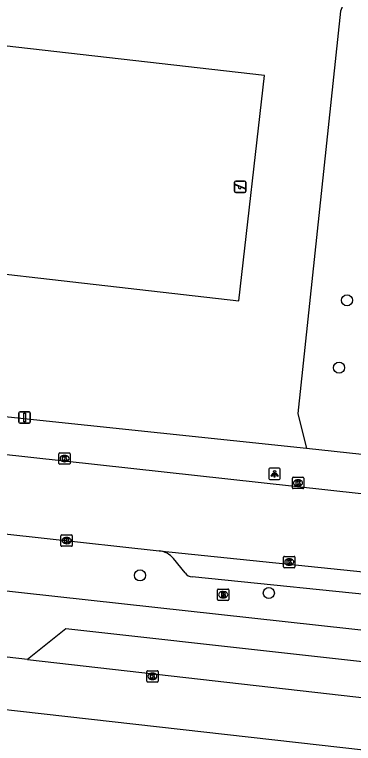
# Model space of a CAD drawing. Extents: x 162082 to 163393, y 388091 to 388632.
# Drawn here: x 162658.6 to 162688.5, y 388337 to 388401.2 of the extents above; entities that cross this region are included whole.
import ezdxf

# ---------------------------------------------------------------- set-up
doc = ezdxf.new("R2010")
doc.units = 0
for name, color, linetype in [('IMGEO_Boom', 7, 'Continuous'), ('IMGEO_Brandkraan', 7, 'Continuous'), ('IMGEO_Groenvoorziening', 7, 'Continuous'), ('IMGEO_Kolk', 7, 'Continuous'), ('IMGEO_Lichtpunt', 7, 'Continuous'), ('IMGEO_Parkeervlak_open', 7, 'Continuous'), ('IMGEO_Rijbaan_lokaal_open', 7, 'Continuous'), ('IMGEO_Speelvoorziening', 7, 'Continuous'), ('IMGEO_Verkeersbordpaal', 7, 'Continuous'), ('IMGEO_Voetpad_open', 7, 'Continuous')]:
    doc.layers.add(name, color=color, linetype=linetype)

msp = doc.modelspace()

# ---------------------------------------------------------------- linework, layer by layer
at = {"layer": 'IMGEO_Boom'}
for centre in [(162687.905, 388376.037), (162687.206, 388370.091), (162669.654, 388351.777), (162681.012, 388350.225)]:
    msp.add_circle(centre, 0.489, dxfattribs=at)
at = {"layer": 'IMGEO_Brandkraan'}
for p, q in [((162676.484, 388349.649), (162676.484, 388350.501)), ((162676.559, 388350.575), (162677.411, 388350.575)), ((162676.972, 388350.355), (162676.997, 388350.355)), ((162677.485, 388350.501), (162677.485, 388349.649)), ((162676.995, 388349.795), (162676.97, 388349.795)), ((162677.411, 388349.575), (162676.559, 388349.575))]:
    msp.add_line(p, q, dxfattribs=at)
for points in [[(162676.484, 388349.649), (162676.484, 388350.501)], [(162676.559, 388350.575), (162677.411, 388350.575)], [(162677.485, 388350.501), (162677.485, 388349.649)], [(162676.832, 388350.275), (162676.832, 388349.875), (162677.045, 388349.875)], [(162677.063, 388350.275), (162676.832, 388350.275)], [(162677.011, 388350.194), (162676.957, 388350.194), (162676.957, 388350.118)], [(162676.957, 388350.118), (162677.01, 388350.118)], [(162677.019, 388350.042), (162676.957, 388350.042), (162676.957, 388349.961)], [(162676.957, 388349.961), (162677.019, 388349.961)], [(162677.411, 388349.575), (162676.559, 388349.575)]]:
    msp.add_lwpolyline(points, dxfattribs=at)
for centre, radius, start, end in [((162676.561, 388350.499), 0.0765, 91.55205, 178.44795), ((162676.561, 388350.499), 0.0765, 91.55205, 178.44795), ((162677.409, 388350.499), 0.0765, 1.55205, 88.44795), ((162677.409, 388350.499), 0.0765, 1.55205, 88.44795), ((162677.012, 388350.156), 0.0379, 267.82845, 90.93552), ((162677.02, 388350.001), 0.0404, 269.87594, 90.50774), ((162677.051, 388350.126), 0.251, 268.66757, 293.53466), ((162677.067, 388350.13), 0.145, 59.4692, 91.53667), ((162677.092, 388350.177), 0.0922, 285.51372, 58.15012), ((162677.097, 388349.985), 0.105, 301.31148, 78.98903), ((162676.561, 388349.651), 0.0765, 181.55205, 268.44795), ((162676.561, 388349.651), 0.0765, 181.55205, 268.44795), ((162677.409, 388349.651), 0.0765, 271.55205, 358.44795), ((162677.409, 388349.651), 0.0765, 271.55205, 358.44795)]:
    msp.add_arc(centre, radius, start, end, dxfattribs=at)
for centre, major_axis, ratio, start_param, end_param in [((162676.971, 388350.075), (-0.387, 0.002), 0.722429, 4.712389, 7.853982), ((162676.996, 388350.075), (-0.39, 0.002), 0.717154, 1.570796, 4.712389)]:
    msp.add_ellipse(centre, major_axis=major_axis, ratio=ratio, start_param=start_param, end_param=end_param, dxfattribs=at)
at = {"layer": 'IMGEO_Groenvoorziening'}
for points in [[(162688.223, 388403.834), (162687.325, 388401.532), (162683.555, 388366.062), (162684.33, 388362.957)], [(162642.68, 388400.193), (162640.347, 388380.33), (162678.366, 388375.978), (162680.641, 388395.848), (162642.68, 388400.193)]]:
    msp.add_lwpolyline(points, dxfattribs=at)
at = {"layer": 'IMGEO_Kolk'}
for p, q in [((162662.578, 388362.586), (162663.43, 388362.586)), ((162662.503, 388361.66), (162662.503, 388362.512)), ((162662.991, 388362.366), (162663.016, 388362.366)), ((162663.504, 388362.512), (162663.504, 388361.66)), ((162663.43, 388361.586), (162662.578, 388361.586)), ((162663.014, 388361.806), (162662.989, 388361.806)), ((162683.086, 388359.506), (162683.086, 388360.358)), ((162683.161, 388360.432), (162684.013, 388360.432)), ((162683.574, 388360.212), (162683.599, 388360.212)), ((162684.087, 388360.358), (162684.087, 388359.506)), ((162684.013, 388359.432), (162683.161, 388359.432)), ((162683.597, 388359.652), (162683.572, 388359.652)), ((162662.687, 388354.423), (162662.687, 388355.275)), ((162662.762, 388355.349), (162663.614, 388355.349)), ((162663.175, 388355.129), (162663.2, 388355.129)), ((162663.688, 388355.275), (162663.688, 388354.423)), ((162663.614, 388354.349), (162662.762, 388354.349)), ((162663.198, 388354.569), (162663.173, 388354.569)), ((162682.312, 388352.534), (162682.312, 388353.386)), ((162682.387, 388353.46), (162683.239, 388353.46)), ((162682.8, 388353.24), (162682.825, 388353.24)), ((162683.313, 388353.386), (162683.313, 388352.534)), ((162683.239, 388352.46), (162682.387, 388352.46)), ((162682.823, 388352.68), (162682.798, 388352.68)), ((162670.249, 388342.452), (162670.249, 388343.304)), ((162670.324, 388343.378), (162671.176, 388343.378)), ((162671.25, 388343.304), (162671.25, 388342.452)), ((162670.737, 388343.158), (162670.762, 388343.158)), ((162671.176, 388342.378), (162670.324, 388342.378)), ((162670.76, 388342.598), (162670.735, 388342.598))]:
    msp.add_line(p, q, dxfattribs=at)
for points in [[(162662.578, 388362.586), (162663.43, 388362.586)], [(162662.503, 388361.66), (162662.503, 388362.512)], [(162662.824, 388362.286), (162662.947, 388362.286), (162662.947, 388362.135), (162663.077, 388362.286), (162663.241, 388362.286), (162663.095, 388362.135), (162663.248, 388361.886), (162663.096, 388361.886), (162663.011, 388362.05), (162662.947, 388361.983), (162662.947, 388361.886), (162662.824, 388361.886), (162662.824, 388362.286)], [(162663.504, 388362.512), (162663.504, 388361.66)], [(162663.43, 388361.586), (162662.578, 388361.586)], [(162683.086, 388359.506), (162683.086, 388360.358)], [(162683.161, 388360.432), (162684.013, 388360.432)], [(162683.407, 388360.132), (162683.53, 388360.132), (162683.53, 388359.981), (162683.66, 388360.132), (162683.824, 388360.132), (162683.678, 388359.981), (162683.831, 388359.732), (162683.679, 388359.732), (162683.594, 388359.896), (162683.53, 388359.829), (162683.53, 388359.732), (162683.407, 388359.732), (162683.407, 388360.132)], [(162684.087, 388360.358), (162684.087, 388359.506)], [(162684.013, 388359.432), (162683.161, 388359.432)], [(162662.687, 388354.423), (162662.687, 388355.275)], [(162662.762, 388355.349), (162663.614, 388355.349)], [(162663.008, 388355.049), (162663.131, 388355.049), (162663.131, 388354.898), (162663.261, 388355.049), (162663.425, 388355.049), (162663.279, 388354.898), (162663.432, 388354.649), (162663.28, 388354.649), (162663.195, 388354.813), (162663.131, 388354.746), (162663.131, 388354.649), (162663.008, 388354.649), (162663.008, 388355.049)], [(162663.688, 388355.275), (162663.688, 388354.423)], [(162663.614, 388354.349), (162662.762, 388354.349)], [(162682.312, 388352.534), (162682.312, 388353.386)], [(162682.387, 388353.46), (162683.239, 388353.46)], [(162682.633, 388353.16), (162682.756, 388353.16), (162682.756, 388353.009), (162682.886, 388353.16), (162683.05, 388353.16), (162682.904, 388353.009), (162683.057, 388352.76), (162682.905, 388352.76), (162682.82, 388352.924), (162682.756, 388352.857), (162682.756, 388352.76), (162682.633, 388352.76), (162682.633, 388353.16)], [(162683.313, 388353.386), (162683.313, 388352.534)], [(162683.239, 388352.46), (162682.387, 388352.46)], [(162670.249, 388342.452), (162670.249, 388343.304)], [(162670.324, 388343.378), (162671.176, 388343.378)], [(162671.25, 388343.304), (162671.25, 388342.452)], [(162670.57, 388343.078), (162670.693, 388343.078), (162670.693, 388342.927), (162670.823, 388343.078), (162670.987, 388343.078), (162670.841, 388342.927), (162670.994, 388342.678), (162670.842, 388342.678), (162670.757, 388342.842), (162670.693, 388342.775), (162670.693, 388342.678), (162670.57, 388342.678), (162670.57, 388343.078)], [(162671.176, 388342.378), (162670.324, 388342.378)]]:
    msp.add_lwpolyline(points, dxfattribs=at)
for centre, start, end in [((162662.58, 388362.51), 91.55205, 178.44795), ((162662.58, 388362.51), 91.55205, 178.44795), ((162663.428, 388362.51), 1.55205, 88.44795), ((162663.428, 388362.51), 1.55205, 88.44795), ((162662.58, 388361.662), 181.55205, 268.44795), ((162662.58, 388361.662), 181.55205, 268.44795), ((162663.428, 388361.662), 271.55205, 358.44795), ((162663.428, 388361.662), 271.55205, 358.44795), ((162683.163, 388360.356), 91.55205, 178.44795), ((162683.163, 388360.356), 91.55205, 178.44795), ((162684.011, 388360.356), 1.55205, 88.44795), ((162684.011, 388360.356), 1.55205, 88.44795), ((162683.163, 388359.508), 181.55205, 268.44795), ((162683.163, 388359.508), 181.55205, 268.44795), ((162684.011, 388359.508), 271.55205, 358.44795), ((162684.011, 388359.508), 271.55205, 358.44795), ((162662.764, 388355.273), 91.55205, 178.44795), ((162662.764, 388355.273), 91.55205, 178.44795), ((162663.612, 388355.273), 1.55205, 88.44795), ((162663.612, 388355.273), 1.55205, 88.44795), ((162662.764, 388354.425), 181.55205, 268.44795), ((162662.764, 388354.425), 181.55205, 268.44795), ((162663.612, 388354.425), 271.55205, 358.44795), ((162663.612, 388354.425), 271.55205, 358.44795), ((162682.389, 388353.384), 91.55205, 178.44795), ((162682.389, 388353.384), 91.55205, 178.44795), ((162683.237, 388353.384), 1.55205, 88.44795), ((162683.237, 388353.384), 1.55205, 88.44795), ((162682.389, 388352.536), 181.55205, 268.44795), ((162682.389, 388352.536), 181.55205, 268.44795), ((162683.237, 388352.536), 271.55205, 358.44795), ((162683.237, 388352.536), 271.55205, 358.44795), ((162670.326, 388343.302), 91.55205, 178.44795), ((162670.326, 388343.302), 91.55205, 178.44795), ((162671.174, 388343.302), 1.55205, 88.44795), ((162671.174, 388343.302), 1.55205, 88.44795), ((162670.326, 388342.454), 181.55205, 268.44795), ((162670.326, 388342.454), 181.55205, 268.44795), ((162671.174, 388342.454), 271.55205, 358.44795), ((162671.174, 388342.454), 271.55205, 358.44795)]:
    msp.add_arc(centre, 0.0765, start, end, dxfattribs=at)
for centre, major_axis, ratio, start_param, end_param in [((162662.99, 388362.086), (-0.387, 0.002), 0.722429, 4.712389, 7.853982), ((162663.015, 388362.086), (-0.39, 0.002), 0.717154, 1.570796, 4.712389), ((162683.573, 388359.932), (-0.387, 0.002), 0.722429, 4.712389, 7.853982), ((162683.598, 388359.932), (-0.39, 0.002), 0.717154, 1.570796, 4.712389), ((162663.174, 388354.849), (-0.387, 0.002), 0.722429, 4.712389, 7.853982), ((162663.199, 388354.849), (-0.39, 0.002), 0.717154, 1.570796, 4.712389), ((162682.799, 388352.96), (-0.387, 0.002), 0.722429, 4.712389, 7.853982), ((162682.824, 388352.96), (-0.39, 0.002), 0.717154, 1.570796, 4.712389), ((162670.736, 388342.878), (-0.387, 0.002), 0.722429, 4.712389, 7.853982), ((162670.761, 388342.878), (-0.39, 0.002), 0.717154, 1.570796, 4.712389)]:
    msp.add_ellipse(centre, major_axis=major_axis, ratio=ratio, start_param=start_param, end_param=end_param, dxfattribs=at)
at = {"layer": 'IMGEO_Lichtpunt'}
for p, q in [((162681.019, 388361.14), (162681.019, 388360.333)), ((162681.019, 388361.14), (162681.019, 388360.333)), ((162681.921, 388361.235), (162681.113, 388361.235)), ((162681.921, 388361.235), (162681.113, 388361.235)), ((162682.015, 388360.333), (162682.015, 388361.14)), ((162682.015, 388360.333), (162682.015, 388361.14)), ((162681.113, 388360.239), (162681.921, 388360.239)), ((162681.113, 388360.239), (162681.921, 388360.239))]:
    msp.add_line(p, q, dxfattribs=at)
for points in [[(162681.393, 388360.804), (162681.432, 388360.776), (162681.244, 388360.514), (162681.206, 388360.541), (162681.393, 388360.804)], [(162681.495, 388360.756), (162681.542, 388360.756), (162681.542, 388360.434), (162681.495, 388360.434), (162681.495, 388360.756)], [(162681.605, 388360.776), (162681.643, 388360.803), (162681.83, 388360.541), (162681.791, 388360.513), (162681.605, 388360.776)]]:
    msp.add_lwpolyline(points, dxfattribs=at)
msp.add_circle((162681.518, 388360.938), 0.0994, dxfattribs=at)
for centre, start, end in [((162681.113, 388361.14), 90, 180), ((162681.113, 388361.14), 90, 180), ((162681.921, 388361.14), 0, 90), ((162681.921, 388361.14), 0, 90), ((162681.113, 388360.333), 180, 270), ((162681.113, 388360.333), 180, 270), ((162681.921, 388360.333), 270, 0), ((162681.921, 388360.333), 270, 360)]:
    msp.add_arc(centre, 0.0946, start, end, dxfattribs=at)
at = {"layer": 'IMGEO_Parkeervlak_open'}
msp.add_lwpolyline([(162702.639, 388339.488), (162702.999, 388342.626), (162663.107, 388347.056), (162659.738, 388344.36)], dxfattribs=at)
at = {"layer": 'IMGEO_Rijbaan_lokaal_open'}
for points in [[(162618.656, 388366.803), (162654.13, 388362.855), (162695.039, 388358.344)], [(162651.027, 388356.187), (162671.349, 388353.951)], [(162671.349, 388353.951), (162718.747, 388349.06), (162720.569, 388348.856)], [(162659.738, 388344.36), (162652.774, 388345.157)], [(162622.595, 388343.908), (162693.533, 388335.925), (162696.097, 388329.416)], [(162659.738, 388344.36), (162702.639, 388339.488)]]:
    msp.add_lwpolyline(points, dxfattribs=at)
at = {"layer": 'IMGEO_Speelvoorziening'}
for p, q in [((162677.988, 388385.657), (162677.988, 388386.457)), ((162677.988, 388386.457), (162677.988, 388385.657)), ((162678.088, 388386.557), (162678.878, 388386.557)), ((162678.878, 388386.557), (162678.088, 388386.557)), ((162678.978, 388386.457), (162678.978, 388385.657)), ((162678.978, 388385.657), (162678.978, 388386.457)), ((162678.371, 388386.085), (162678.032, 388386.222)), ((162678.057, 388386.282), (162678.933, 388385.929)), ((162678.909, 388385.869), (162678.569, 388386.006)), ((162678.878, 388385.557), (162678.088, 388385.557)), ((162678.088, 388385.557), (162678.878, 388385.557))]:
    msp.add_line(p, q, dxfattribs=at)
for centre, radius, start, end in [((162678.088, 388386.457), 0.1, 90, 180), ((162678.088, 388386.457), 0.1, 90, 180), ((162678.878, 388386.457), 0.1, 0, 90), ((162678.878, 388386.457), 0.1, 360, 90), ((162678.045, 388386.252), 0.0327, 68.07798, 248.07798), ((162678.45, 388385.995), 0.12, 130.99278, 5.16318), ((162678.921, 388385.899), 0.0327, 248.07798, 68.07798), ((162678.088, 388385.657), 0.1, 180, 270), ((162678.088, 388385.657), 0.1, 180, 270), ((162678.878, 388385.657), 0.1, 270, 0), ((162678.878, 388385.657), 0.1, 270, 0)]:
    msp.add_arc(centre, radius, start, end, dxfattribs=at)
at = {"layer": 'IMGEO_Verkeersbordpaal'}
for p, q in [((162658.98, 388365.301), (162658.98, 388366.101)), ((162658.98, 388366.101), (162658.98, 388365.301)), ((162659.08, 388366.201), (162659.87, 388366.201)), ((162659.87, 388366.201), (162659.08, 388366.201)), ((162659.97, 388366.101), (162659.97, 388365.301)), ((162659.97, 388365.301), (162659.97, 388366.101)), ((162659.87, 388365.201), (162659.08, 388365.201)), ((162659.08, 388365.201), (162659.87, 388365.201))]:
    msp.add_line(p, q, dxfattribs=at)
msp.add_lwpolyline([(162659.4, 388366.076), (162659.55, 388366.076), (162659.55, 388365.326), (162659.4, 388365.326), (162659.4, 388366.076)], dxfattribs=at)
for centre, start, end in [((162659.08, 388366.101), 90, 180), ((162659.08, 388366.101), 90, 180), ((162659.87, 388366.101), 0, 90), ((162659.87, 388366.101), 360, 90), ((162659.08, 388365.301), 180, 270), ((162659.08, 388365.301), 180, 270), ((162659.87, 388365.301), 270, 0), ((162659.87, 388365.301), 270, 0)]:
    msp.add_arc(centre, 0.1, start, end, dxfattribs=at)
at = {"layer": 'IMGEO_Voetpad_open'}
for points in [[(162684.33, 388362.957), (162638.702, 388367.749)], [(162689.207, 388362.445), (162684.33, 388362.957)], [(162673.636, 388351.991), (162672.609, 388353.264)], [(162692.667, 388349.779), (162674.245, 388351.646)], [(162656.253, 388350.601), (162691.277, 388346.74), (162692.357, 388346.621)]]:
    msp.add_lwpolyline(points, dxfattribs=at)
for centre, radius, start, end in [((162671.115, 388352.023), 1.943, 39.72072, 83.07748), ((162674.33, 388352.505), 0.863, 216.5549, 264.38178)]:
    msp.add_arc(centre, radius, start, end, dxfattribs=at)

doc.saveas('drawing.dxf')
